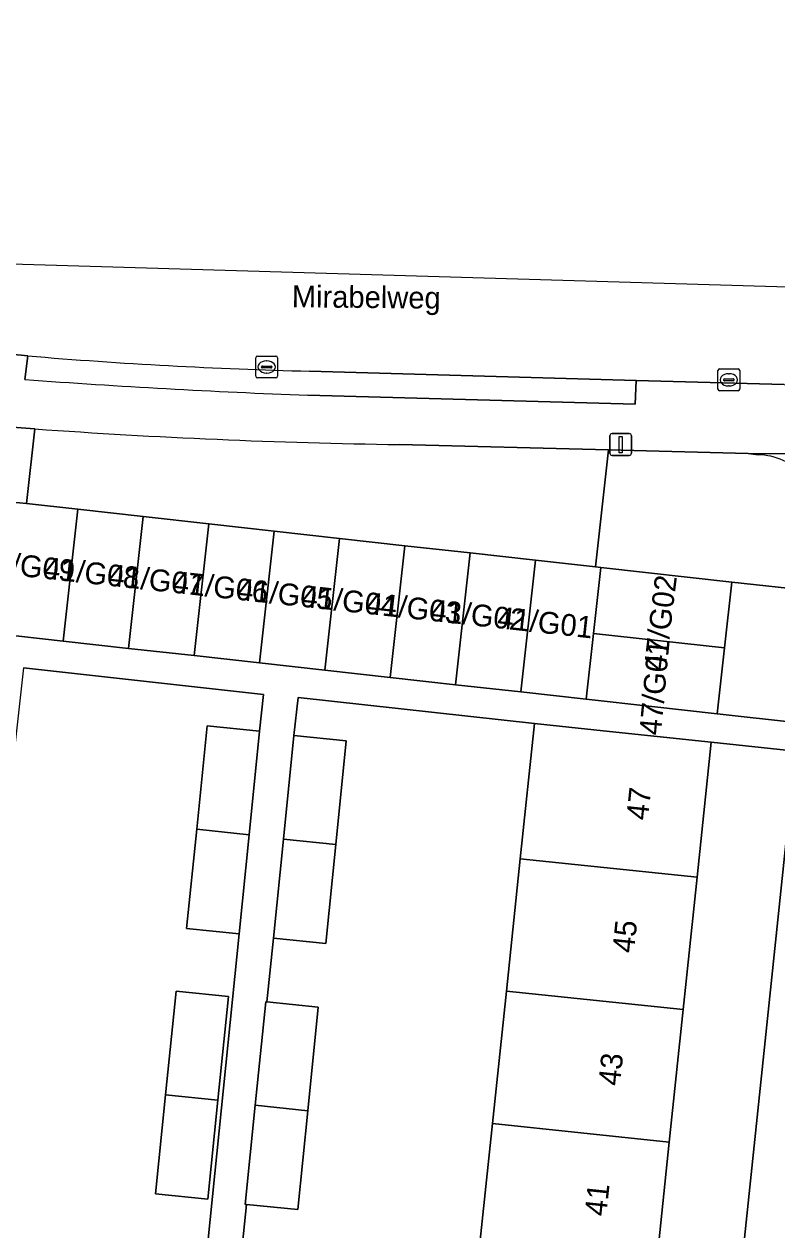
# Model space of a CAD drawing. Extents: x 162026 to 163502, y 387295 to 388169.
# Drawn here: x 162716.1 to 162750.7, y 388052.9 to 388108.3 of the extents above; entities that cross this region are included whole.
import ezdxf

# ---------------------------------------------------------------- set-up
doc = ezdxf.new("R2010")
doc.units = 0
for name, color, linetype in [('IMGEO_Erf', 7, 'Continuous'), ('IMGEO_Groenvoorziening', 7, 'Continuous'), ('IMGEO_Kolk', 7, 'Continuous'), ('IMGEO_Lichtmast', 7, 'Continuous'), ('IMGEO_Openbare_ruimte_label', 7, 'Continuous'), ('IMGEO_Pand', 7, 'Continuous'), ('IMGEO_Pand_nummerreeks', 7, 'Continuous'), ('IMGEO_Parkeervlak_open', 7, 'Continuous'), ('IMGEO_Rijbaan_lokaal_gesloten', 7, 'Continuous'), ('IMGEO_Rijbaan_lokaal_open', 7, 'Continuous'), ('IMGEO_Voetpad_open', 7, 'Continuous')]:
    doc.layers.add(name, color=color, linetype=linetype)

msp = doc.modelspace()

# ---------------------------------------------------------------- linework, layer by layer
at = {"layer": 'IMGEO_Erf'}
for points in [[(162724.474, 388051.437), (162726.003, 388066.519), (162723.596, 388066.763), (162724.056, 388071.315), (162724.537, 388076.067), (162726.944, 388075.823), (162727.131, 388077.507), (162716.099, 388078.731), (162715.408, 388072.534), (162714.728, 388066.44), (162714.048, 388060.346), (162713.367, 388054.251), (162712.687, 388048.156)], [(162737, 388051.73), (162737.637, 388057.809), (162738.274, 388063.887), (162738.91, 388069.965), (162739.56, 388076.164), (162728.713, 388077.367), (162728.519, 388075.621), (162730.926, 388075.377), (162730.444, 388070.615), (162729.985, 388066.073), (162727.578, 388066.317), (162727.282, 388063.394), (162729.635, 388063.155), (162729.154, 388058.393), (162728.694, 388053.851), (162726.339, 388054.09), (162726.053, 388051.277)], [(162744.093, 388003.73), (162751.548, 388074.904), (162747.685, 388075.309), (162747.033, 388069.111), (162746.394, 388063.033), (162745.754, 388056.955), (162745.115, 388050.876)]]:
    msp.add_lwpolyline(points, dxfattribs=at)
msp.add_lwpolyline([(162722.168, 388054.575), (162722.628, 388059.127), (162723.109, 388063.879), (162725.516, 388063.635), (162725.034, 388058.874), (162724.575, 388054.331)], close=True, dxfattribs=at)
at = {"layer": 'IMGEO_Groenvoorziening'}
for points in [[(162715.601, 388086.338), (162716.248, 388086.266), (162716.629, 388089.698), (162715.58, 388089.775)], [(162749.832, 388088.506), (162749.38, 388088.571), (162742.957, 388088.734), (162742.36, 388083.364), (162742.618, 388083.335), (162748.622, 388082.668), (162752.318, 388082.257), (162752.643, 388085.361)]]:
    msp.add_lwpolyline(points, dxfattribs=at)
msp.add_arc((162749.811, 388085.658), 2.848, 354.0118, 89.5689, dxfattribs=at)
at = {"layer": 'IMGEO_Kolk'}
for p, q in [((162726.844, 388093.04), (162727.696, 388093.04)), ((162726.769, 388092.114), (162726.769, 388092.966)), ((162727.028, 388092.534), (162727.028, 388092.546)), ((162727.466, 388092.497), (162727.068, 388092.497)), ((162727.071, 388092.583), (162727.469, 388092.583)), ((162727.257, 388092.82), (162727.282, 388092.82)), ((162727.512, 388092.546), (162727.512, 388092.534)), ((162727.77, 388092.966), (162727.77, 388092.114)), ((162727.696, 388092.04), (162726.844, 388092.04)), ((162727.28, 388092.26), (162727.255, 388092.26)), ((162747.989, 388091.524), (162747.989, 388092.376)), ((162748.064, 388092.45), (162748.916, 388092.45)), ((162748.248, 388091.944), (162748.248, 388091.956)), ((162748.686, 388091.907), (162748.288, 388091.907)), ((162748.291, 388091.993), (162748.689, 388091.993)), ((162748.477, 388092.23), (162748.502, 388092.23)), ((162748.732, 388091.956), (162748.732, 388091.944)), ((162748.99, 388092.376), (162748.99, 388091.524)), ((162748.916, 388091.45), (162748.064, 388091.45)), ((162748.5, 388091.67), (162748.475, 388091.67))]:
    msp.add_line(p, q, dxfattribs=at)
for points in [[(162726.844, 388093.04), (162727.696, 388093.04)], [(162726.769, 388092.114), (162726.769, 388092.966)], [(162727.77, 388092.966), (162727.77, 388092.114)], [(162727.696, 388092.04), (162726.844, 388092.04)], [(162747.989, 388091.524), (162747.989, 388092.376)], [(162748.064, 388092.45), (162748.916, 388092.45)], [(162748.99, 388092.376), (162748.99, 388091.524)], [(162748.916, 388091.45), (162748.064, 388091.45)]]:
    msp.add_lwpolyline(points, dxfattribs=at)
for centre, radius, start, end in [((162726.846, 388092.964), 0.0765, 91.552, 178.448), ((162726.846, 388092.964), 0.0765, 91.552, 178.448), ((162727.694, 388092.964), 0.0765, 1.552, 88.448), ((162727.694, 388092.964), 0.0765, 1.552, 88.448), ((162727.068, 388092.543), 0.0403, 85.8775, 175.7526), ((162727.065, 388092.533), 0.0366, 178.938, 274.7102), ((162727.469, 388092.54), 0.043, 264.8664, 352.4533), ((162727.473, 388092.545), 0.0386, 1.7309, 96.639), ((162726.846, 388092.116), 0.0765, 181.552, 268.448), ((162726.846, 388092.116), 0.0765, 181.552, 268.448), ((162727.694, 388092.116), 0.0765, 271.552, 358.448), ((162727.694, 388092.116), 0.0765, 271.552, 358.448), ((162748.066, 388092.374), 0.0765, 91.552, 178.448), ((162748.066, 388092.374), 0.0765, 91.552, 178.448), ((162748.288, 388091.953), 0.0403, 85.8775, 175.7526), ((162748.285, 388091.943), 0.0366, 178.938, 274.7102), ((162748.689, 388091.95), 0.043, 264.8664, 352.4533), ((162748.693, 388091.955), 0.0386, 1.7309, 96.639), ((162748.914, 388092.374), 0.0765, 1.552, 88.448), ((162748.914, 388092.374), 0.0765, 1.552, 88.448), ((162748.066, 388091.526), 0.0765, 181.552, 268.448), ((162748.066, 388091.526), 0.0765, 181.552, 268.448), ((162748.914, 388091.526), 0.0765, 271.552, 358.448), ((162748.914, 388091.526), 0.0765, 271.552, 358.448)]:
    msp.add_arc(centre, radius, start, end, dxfattribs=at)
for centre, major_axis, ratio, start_param, end_param in [((162727.256, 388092.54), (-0.387, 0.002), 0.722429, 4.712389, 7.853982), ((162727.281, 388092.54), (-0.39, 0.002), 0.717154, 1.570796, 4.712389), ((162748.476, 388091.95), (-0.387, 0.002), 0.722429, 4.712389, 7.853982), ((162748.501, 388091.95), (-0.39, 0.002), 0.717154, 1.570796, 4.712389)]:
    msp.add_ellipse(centre, major_axis=major_axis, ratio=ratio, start_param=start_param, end_param=end_param, dxfattribs=at)
at = {"layer": 'IMGEO_Lichtmast'}
for p, q in [((162743.028, 388088.579), (162743.028, 388089.379)), ((162743.028, 388089.379), (162743.028, 388088.579)), ((162743.128, 388089.479), (162743.918, 388089.479)), ((162743.918, 388089.479), (162743.128, 388089.479)), ((162744.018, 388089.379), (162744.018, 388088.579)), ((162744.018, 388088.579), (162744.018, 388089.379)), ((162743.918, 388088.479), (162743.128, 388088.479)), ((162743.128, 388088.479), (162743.918, 388088.479))]:
    msp.add_line(p, q, dxfattribs=at)
msp.add_lwpolyline([(162743.448, 388089.354), (162743.598, 388089.354), (162743.598, 388088.604), (162743.448, 388088.604), (162743.448, 388089.354)], dxfattribs=at)
for centre, start, end in [((162743.128, 388089.379), 90, 180), ((162743.128, 388089.379), 90, 180), ((162743.918, 388089.379), 0, 90), ((162743.918, 388089.379), 360, 90), ((162743.128, 388088.579), 180, 270), ((162743.128, 388088.579), 180, 270), ((162743.918, 388088.579), 270, 0), ((162743.918, 388088.579), 270, 0)]:
    msp.add_arc(centre, 0.1, start, end, dxfattribs=at)
at = {"layer": 'IMGEO_Pand'}
for points in [[(162718.603, 388086.005), (162716.248, 388086.266), (162715.601, 388086.338), (162715.265, 388083.312), (162714.928, 388080.287), (162717.93, 388079.953)], [(162718.603, 388086.005), (162717.93, 388079.953), (162720.932, 388079.62), (162721.605, 388085.671)], [(162721.605, 388085.671), (162720.932, 388079.62), (162723.934, 388079.286), (162724.607, 388085.337)], [(162724.607, 388085.337), (162723.934, 388079.286), (162726.936, 388078.952), (162727.609, 388085.004)], [(162727.609, 388085.004), (162726.936, 388078.952), (162729.938, 388078.619), (162730.61, 388084.67)], [(162730.61, 388084.67), (162729.938, 388078.619), (162732.94, 388078.285), (162733.612, 388084.336)], [(162733.612, 388084.336), (162732.94, 388078.285), (162735.942, 388077.951), (162736.614, 388084.003)], [(162736.614, 388084.003), (162735.942, 388077.951), (162738.944, 388077.618), (162739.616, 388083.669)], [(162742.618, 388083.335), (162742.36, 388083.364), (162739.616, 388083.669), (162738.944, 388077.618), (162741.946, 388077.284), (162742.282, 388080.31)], [(162742.618, 388083.335), (162742.282, 388080.31), (162748.286, 388079.643), (162748.622, 388082.668)], [(162741.946, 388077.284), (162744.948, 388076.951), (162747.95, 388076.617), (162748.286, 388079.643), (162742.282, 388080.31)], [(162726.462, 388071.061), (162726.944, 388075.823), (162724.537, 388076.067), (162724.056, 388071.315)], [(162747.033, 388069.111), (162747.685, 388075.309), (162742.713, 388075.832), (162739.56, 388076.164), (162738.91, 388069.965)], [(162730.444, 388070.615), (162730.926, 388075.377), (162728.519, 388075.621), (162728.038, 388070.868)], [(162724.056, 388071.315), (162723.596, 388066.763), (162726.003, 388066.519), (162726.462, 388071.061)], [(162728.038, 388070.868), (162727.578, 388066.317), (162729.985, 388066.073), (162730.444, 388070.615)], [(162746.394, 388063.033), (162747.033, 388069.111), (162738.91, 388069.965), (162738.274, 388063.887)], [(162725.034, 388058.874), (162725.516, 388063.635), (162723.109, 388063.879), (162722.628, 388059.127)], [(162738.274, 388063.887), (162737.637, 388057.809), (162745.754, 388056.955), (162746.394, 388063.033)], [(162729.635, 388063.155), (162727.282, 388063.394), (162727.228, 388063.399), (162726.748, 388058.646), (162729.154, 388058.393)], [(162722.628, 388059.127), (162722.168, 388054.575), (162724.575, 388054.331), (162725.034, 388058.874)], [(162729.154, 388058.393), (162726.748, 388058.646), (162726.287, 388054.095), (162726.339, 388054.09), (162728.694, 388053.851)], [(162745.115, 388050.876), (162745.754, 388056.955), (162737.637, 388057.809), (162737, 388051.73)]]:
    msp.add_lwpolyline(points, close=True, dxfattribs=at)
at = {"layer": 'IMGEO_Parkeervlak_open'}
for points in [[(162716.629, 388089.698), (162716.248, 388086.266), (162718.603, 388086.005), (162721.605, 388085.671), (162724.607, 388085.337), (162727.609, 388085.004), (162730.61, 388084.67), (162733.612, 388084.336), (162736.614, 388084.003), (162739.616, 388083.669), (162742.36, 388083.364), (162742.957, 388088.734)], [(162742.957, 388088.734), (162733.363, 388088.977)]]:
    msp.add_lwpolyline(points, dxfattribs=at)
msp.add_arc((162737.707, 388384.347), 295.402, 265.90831, 269.15746, dxfattribs=at)
at = {"layer": 'IMGEO_Rijbaan_lokaal_gesloten'}
for points in [[(162614.551, 388108.282), (162614.108, 388104.337), (162641.892, 388101.265), (162685.264, 388096.468), (162688.644, 388096.094), (162706.864, 388094.072), (162707.075, 388094.048), (162711.14, 388093.555), (162716.298, 388093.05)], [(162729.239, 388092.349), (162744.238, 388091.912), (162751.036, 388091.731), (162768.951, 388091.255), (162769.118, 388091.249), (162858.908, 388089.182), (162860.992, 388089.124), (162865.734, 388088.99), (162886.814, 388088.295), (162891.08, 388088.123), (162891.143, 388092.062), (162866.457, 388092.792), (162712.432, 388097.348), (162698.466, 388098.908), (162649.021, 388104.431), (162640.082, 388105.43), (162614.551, 388108.282)]]:
    msp.add_lwpolyline(points, dxfattribs=at)
msp.add_arc((162734.638, 388311.812), 219.53, 265.2079, 268.59086, dxfattribs=at)
at = {"layer": 'IMGEO_Rijbaan_lokaal_open'}
for points in [[(162716.166, 388091.965), (162716.298, 388093.05), (162711.14, 388093.555), (162707.075, 388094.048), (162706.864, 388094.072)], [(162751.036, 388091.731), (162744.238, 388091.912), (162744.193, 388090.828), (162729.161, 388091.245)], [(162701.057, 388091.343), (162705.472, 388090.794), (162715.58, 388089.775), (162716.629, 388089.698)], [(162733.363, 388088.977), (162742.957, 388088.734), (162749.38, 388088.571), (162755.461, 388088.516)]]:
    msp.add_lwpolyline(points, dxfattribs=at)
for centre, radius, start, end in [((162742.821, 388455.421), 364.432, 265.80556, 267.85187), ((162737.707, 388384.347), 295.402, 265.90831, 269.15746)]:
    msp.add_arc(centre, radius, start, end, dxfattribs=at)
at = {"layer": 'IMGEO_Voetpad_open'}
for points in [[(162716.298, 388093.05), (162716.166, 388091.965)], [(162729.161, 388091.245), (162744.193, 388090.828), (162744.238, 388091.912), (162729.239, 388092.349)], [(162755.461, 388088.516), (162749.38, 388088.571), (162749.832, 388088.506)], [(162751.684, 388076.2), (162747.95, 388076.617), (162744.948, 388076.951), (162741.946, 388077.284), (162738.944, 388077.618), (162735.942, 388077.951), (162732.94, 388078.285), (162729.938, 388078.619), (162726.936, 388078.952), (162723.934, 388079.286), (162720.932, 388079.62), (162717.93, 388079.953), (162714.928, 388080.287)], [(162716.099, 388078.731), (162727.131, 388077.507), (162726.944, 388075.823), (162726.462, 388071.061), (162726.003, 388066.519), (162724.474, 388051.437)], [(162726.053, 388051.277), (162726.339, 388054.09), (162726.287, 388054.095), (162726.748, 388058.646), (162727.228, 388063.399), (162727.282, 388063.394), (162727.578, 388066.317), (162728.038, 388070.868), (162728.519, 388075.621), (162728.713, 388077.367), (162739.56, 388076.164), (162742.713, 388075.832), (162747.685, 388075.309), (162751.548, 388074.904)], [(162751.548, 388074.904), (162744.093, 388003.73)]]:
    msp.add_lwpolyline(points, dxfattribs=at)
msp.add_lwpolyline([(162751.684, 388076.2), (162752.318, 388082.257), (162748.622, 388082.668), (162748.286, 388079.643), (162747.95, 388076.617)], close=True, dxfattribs=at)
for centre, radius, start, end in [((162734.638, 388311.812), 219.53, 265.2079, 268.59086), ((162742.821, 388455.421), 364.432, 265.80556, 267.85187), ((162749.811, 388085.658), 2.848, 354.0118, 89.5689)]:
    msp.add_arc(centre, radius, start, end, dxfattribs=at)

# ---------------------------------------------------------------- texts
at = {"layer": 'IMGEO_Openbare_ruimte_label'}
msp.add_text('Mirabelweg', height=1, rotation=359.4271, dxfattribs=at).set_placement((162728.419, 388095.284))
at = {"layer": 'IMGEO_Pand_nummerreeks'}
for s, rotation, p in [('41/G09', 353.7719, (162714.049, 388083.149)), ('41/G08', 353.7705, (162717.013, 388082.825)), ('41/G07', 353.7705, (162719.968, 388082.503)), ('41/G06', 353.7705, (162722.927, 388082.18)), ('41/G05', 353.7705, (162725.885, 388081.857)), ('47/G02', 82.9422, (162745.57, 388078.56)), ('41/G04', 353.7705, (162728.843, 388081.534)), ('41/G03', 353.7705, (162731.802, 388081.211)), ('41/G02', 353.7705, (162734.754, 388080.889)), ('41/G01', 353.7719, (162737.828, 388080.553)), ('47/G01', 84.6608, (162745.365, 388075.6)), ('47', 83.9946, (162744.771, 388071.702)), ('45', 83.9946, (162744.13, 388065.605)), ('43', 83.9946, (162743.488, 388059.507)), ('41', 83.9946, (162742.859, 388053.522))]:
    msp.add_text(s, height=1, rotation=rotation, dxfattribs=at).set_placement(p)

doc.saveas('drawing.dxf')
